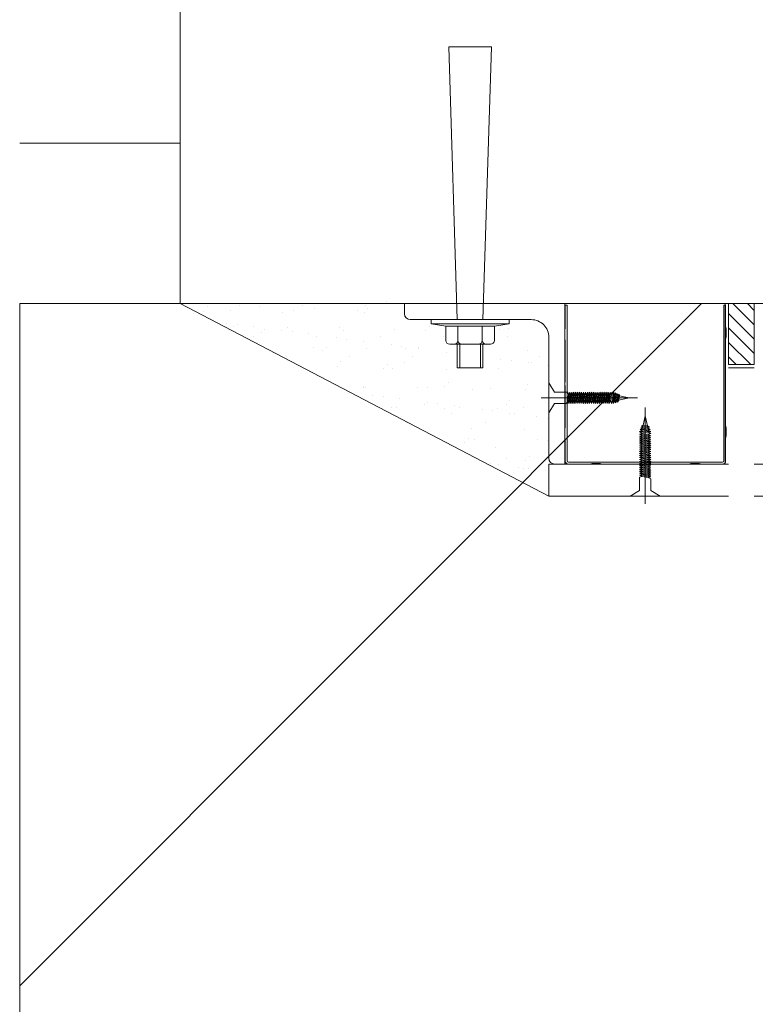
# Model space of a CAD drawing. Header units: millimetres. Extents: x 53645 to 137188, y 78097 to 135542.
# Tile 257 of 288: x 121282 to 121340, y 128442 to 128519. Entities that reach past the tile are written whole.
import ezdxf

# ---------------------------------------------------------------- set-up
doc = ezdxf.new("R2010")
doc.units = ezdxf.units.MM
doc.linetypes.add('CENTER', pattern=[20, 15, -1.7, 1.6, -1.7])
doc.layers.add('doors_windows', color=4, linetype='Continuous', lineweight=5)
doc.layers.add('Wall2', color=40, linetype='Continuous', lineweight=5)

# ---------------------------------------------------------------- blocks, each defined once
blk = doc.blocks.new('dsgdf')
at = {"color": 0, "lineweight": 0}
for p, q in [((152190.453, 48329.047), (152161.703, 48314.047)), ((152190.453, 48326.547), (152190.453, 48329.047)), ((152188.057, 48326.782), (152188.057, 48326.782)), ((152188.458, 48326.887), (152188.458, 48326.887)), ((152188.884, 48326.891), (152188.884, 48326.891)), ((152190.174, 48327.06), (152190.174, 48327.06)), ((152185.901, 48326.498), (152185.901, 48326.498)), ((152186.508, 48326.569), (152186.508, 48326.569)), ((152187.177, 48326.142), (152187.177, 48326.142)), ((152188.638, 48326.255), (152188.638, 48326.255)), ((152188.931, 48325.987), (152188.931, 48325.987)), ((152191.735, 48324.66), (152191.735, 48326.297)), ((152191.881, 48326.297), (152191.881, 48314.172)), ((152192.208, 48326.547), (152191.985, 48326.547)), ((152193.622, 48326.547), (152191.985, 48326.547)), ((152191.985, 48326.402), (152203.985, 48326.402)), ((152193.818, 48326.516), (152193.622, 48326.547)), ((152194.443, 48326.516), (152193.818, 48326.516)), ((152194.443, 48326.516), (152194.639, 48326.547)), ((152197.788, 48326.547), (152194.639, 48326.547)), ((152197.985, 48326.516), (152197.788, 48326.547)), ((152198.181, 48326.547), (152197.985, 48326.516)), ((152201.33, 48326.547), (152198.181, 48326.547)), ((152201.526, 48326.516), (152201.33, 48326.547)), ((152201.526, 48326.516), (152202.151, 48326.516)), ((152202.151, 48326.516), (152202.348, 48326.547)), ((152202.178, 48326.516), (152202.374, 48326.547)), ((152203.985, 48326.547), (152202.348, 48326.547)), ((152202.374, 48326.547), (152204.011, 48326.547)), ((152203.703, 48326.547), (152204.453, 48326.547)), ((152203.787, 48326.547), (152203.985, 48326.547)), ((152204.089, 48326.297), (152204.089, 48314.172)), ((152204.235, 48326.297), (152204.235, 48324.535)), ((152206.453, 48326.547), (152207.473, 48326.547)), ((152186.317, 48325.244), (152186.317, 48325.244)), ((152183.866, 48324.861), (152183.866, 48324.861)), ((152184.159, 48324.593), (152184.159, 48324.593)), ((152184.644, 48324.598), (152184.644, 48324.598)), ((152189.587, 48324.607), (152189.587, 48324.607)), ((152190.312, 48324.721), (152190.312, 48324.721)), ((152191.703, 48324.464), (152191.735, 48324.66)), ((152191.703, 48323.839), (152191.703, 48324.464)), ((152204.266, 48324.339), (152204.235, 48324.535)), ((152184.403, 48323.775), (152184.403, 48323.775)), ((152188.558, 48323.828), (152188.558, 48323.828)), ((152191.703, 48323.839), (152191.735, 48323.643)), ((152204.266, 48323.714), (152204.235, 48323.518)), ((152204.266, 48323.714), (152204.266, 48324.339)), ((152179.386, 48323.2), (152179.386, 48323.2)), ((152180.115, 48323.62), (152180.115, 48323.62)), ((152185.54, 48323.328), (152185.54, 48323.328)), ((152190.347, 48322.973), (152190.347, 48322.973)), ((152191.735, 48320.494), (152191.735, 48323.643)), ((152204.235, 48323.518), (152204.235, 48320.369)), ((152178.201, 48322.151), (152178.201, 48322.151)), ((152178.572, 48322.149), (152178.572, 48322.149)), ((152182.356, 48322.204), (152182.356, 48322.204)), ((152182.846, 48322.585), (152182.846, 48322.585)), ((152183.516, 48322.158), (152183.516, 48322.158)), ((152185.248, 48322.302), (152185.248, 48322.302)), ((152186.074, 48322.41), (152186.074, 48322.41)), ((152186.417, 48322.185), (152186.417, 48322.185)), ((152187.365, 48322.58), (152187.365, 48322.58)), ((152187.79, 48322.594), (152187.79, 48322.594)), ((152188.459, 48322.167), (152188.459, 48322.167)), ((152189.521, 48322.864), (152189.521, 48322.864)), ((152178.818, 48321.455), (152178.818, 48321.455)), ((152180.767, 48321.934), (152180.767, 48321.934)), ((152180.975, 48321.739), (152180.975, 48321.739)), ((152181.801, 48321.848), (152181.801, 48321.848)), ((152183.092, 48322.018), (152183.092, 48322.018)), ((152187.12, 48321.88), (152187.12, 48321.88)), ((152187.412, 48321.612), (152187.412, 48321.612)), ((152176.701, 48321.176), (152176.701, 48321.176)), ((152177.528, 48321.285), (152177.528, 48321.285)), ((152180.982, 48320.614), (152180.982, 48320.614)), ((152184.503, 48320.716), (152184.503, 48320.716)), ((152185.926, 48320.623), (152185.926, 48320.623)), ((152188.658, 48320.769), (152188.658, 48320.769)), ((152175.995, 48320.541), (152175.995, 48320.541)), ((152176.038, 48320.605), (152176.038, 48320.605)), ((152176.154, 48320.581), (152176.154, 48320.581)), ((152180.215, 48320.561), (152180.215, 48320.561)), ((152182.348, 48320.487), (152182.348, 48320.487)), ((152182.64, 48320.218), (152182.64, 48320.218)), ((152188.793, 48320.346), (152188.793, 48320.346)), ((152191.703, 48320.297), (152191.735, 48320.494)), ((152191.735, 48320.101), (152191.703, 48320.297)), ((152191.735, 48316.952), (152191.735, 48320.101)), ((152204.235, 48320.369), (152204.235, 48316.827)), ((152177.575, 48319.093), (152177.575, 48319.093)), ((152178.301, 48319.092), (152178.301, 48319.092)), ((152182.456, 48319.145), (152182.456, 48319.145)), ((152186.517, 48319.126), (152186.517, 48319.126)), ((152174.013, 48318.938), (152174.013, 48318.938)), ((152174.241, 48318.591), (152174.241, 48318.591)), ((152177.868, 48318.825), (152177.868, 48318.825)), ((152179.185, 48318.6), (152179.185, 48318.6)), ((152186.711, 48318.384), (152186.711, 48318.384)), ((152187.538, 48318.493), (152187.538, 48318.493)), ((152188.828, 48318.663), (152188.828, 48318.663)), ((152189.072, 48318.618), (152189.072, 48318.618)), ((152190.374, 48318.898), (152190.374, 48318.898)), ((152204.453, 48318.797), (152204.453, 48314.047)), ((152204.453, 48318.189), (152205.062, 48318.797)), ((152204.453, 48317.066), (152206.185, 48318.797)), ((152206.453, 48318.797), (152206.453, 48314.047)), ((152169.967, 48318.156), (152169.967, 48318.156)), ((152172.803, 48317.7), (152172.803, 48317.7)), ((152174.91, 48318.165), (152174.91, 48318.165)), ((152179.249, 48317.56), (152179.249, 48317.56)), ((152179.854, 48318.174), (152179.854, 48318.174)), ((152182.438, 48317.821), (152182.438, 48317.821)), ((152188.758, 48317.71), (152188.758, 48317.71)), ((152189.741, 48318.192), (152189.741, 48318.192)), ((152204.453, 48315.944), (152206.453, 48317.944)), ((152172.099, 48317.469), (152172.099, 48317.469)), ((152173.096, 48317.432), (152173.096, 48317.432)), ((152174.718, 48316.805), (152174.718, 48316.805)), ((152176.009, 48316.975), (152176.009, 48316.975)), ((152176.254, 48317.522), (152176.254, 48317.522)), ((152178.165, 48317.259), (152178.165, 48317.259)), ((152178.991, 48317.368), (152178.991, 48317.368)), ((152180.282, 48317.538), (152180.282, 48317.538)), ((152180.315, 48317.503), (152180.315, 48317.503)), ((152191.703, 48316.756), (152191.735, 48316.952)), ((152204.266, 48316.631), (152204.235, 48316.827)), ((152204.453, 48314.821), (152206.453, 48316.821)), ((152167.433, 48316.612), (152167.433, 48316.612)), ((152168.031, 48316.307), (152168.031, 48316.307)), ((152168.323, 48316.039), (152168.323, 48316.039)), ((152169.619, 48316.134), (152169.619, 48316.134)), ((152170.445, 48316.242), (152170.445, 48316.242)), ((152171.736, 48316.412), (152171.736, 48316.412)), ((152172.377, 48316.621), (152172.377, 48316.621)), ((152173.892, 48316.696), (152173.892, 48316.696)), ((152174.477, 48316.166), (152174.477, 48316.166)), ((152177.32, 48316.63), (152177.32, 48316.63)), ((152178.401, 48316.034), (152178.401, 48316.034)), ((152180.829, 48316.112), (152180.829, 48316.112)), ((152182.264, 48316.639), (152182.264, 48316.639)), ((152186.617, 48316.067), (152186.617, 48316.067)), ((152187.208, 48316.648), (152187.208, 48316.648)), ((152191.703, 48316.756), (152191.703, 48316.131)), ((152191.703, 48316.131), (152191.735, 48315.934)), ((152204.266, 48316.006), (152204.235, 48315.809)), ((152204.266, 48316.631), (152204.266, 48316.006)), ((152165.346, 48315.571), (152165.346, 48315.571)), ((152165.897, 48315.846), (152165.897, 48315.846)), ((152166.172, 48315.68), (152166.172, 48315.68)), ((152167.462, 48315.85), (152167.462, 48315.85)), ((152170.052, 48315.899), (152170.052, 48315.899)), ((152174.113, 48315.879), (152174.113, 48315.879)), ((152181.122, 48315.844), (152181.122, 48315.844)), ((152187.275, 48315.971), (152187.275, 48315.971)), ((152191.735, 48314.172), (152191.735, 48315.934)), ((152191.735, 48315.289), (152191.735, 48314.172)), ((152204.235, 48315.809), (152204.235, 48314.172)), ((152204.802, 48314.047), (152206.453, 48315.699)), ((152163.551, 48314.645), (152163.551, 48314.645)), ((152165.636, 48314.598), (152165.636, 48314.598)), ((152169.705, 48314.773), (152169.705, 48314.773)), ((152170.579, 48314.607), (152170.579, 48314.607)), ((152175.523, 48314.616), (152175.523, 48314.616)), ((152176.057, 48314.718), (152176.057, 48314.718)), ((152205.925, 48314.047), (152206.453, 48314.576)), ((152161.703, 48281.547), (152161.703, 48314.047)), ((152161.703, 48314.047), (152256.703, 48314.047)), ((152163.85, 48314.275), (152163.85, 48314.275)), ((152166.305, 48314.172), (152166.305, 48314.172)), ((152167.911, 48314.256), (152167.911, 48314.256)), ((152171.249, 48314.181), (152171.249, 48314.181)), ((152172.199, 48314.41), (152172.199, 48314.41)), ((152176.192, 48314.19), (152176.192, 48314.19)), ((152176.349, 48314.45), (152176.349, 48314.45)), ((152176.354, 48314.463), (152176.354, 48314.463)), ((152191.735, 48314.172), (152191.881, 48314.172)), ((152204.089, 48314.172), (152204.235, 48314.172)), ((152161.703, 48301.547), (152149.203, 48301.547))]:
    blk.add_line(p, q, dxfattribs=at)
at = {"color": 0}
for p, q in [((152204.453, 48329.047), (152190.453, 48329.047)), ((152220.453, 48329.047), (152206.453, 48329.047)), ((152204.453, 48326.547), (152190.453, 48326.547)), ((152204.203, 48314.047), (152204.203, 48326.422)), ((152220.453, 48326.547), (152206.453, 48326.547)), ((152206.453, 48319.047), (152204.453, 48319.047)), ((152206.453, 48318.797), (152204.453, 48318.797)), ((152161.703, 48314.047), (152256.703, 48314.047)), ((152177.825, 48313.887), (152177.825, 48313.887))]:
    blk.add_line(p, q, dxfattribs=at)
at = {"color": 0, "lineweight": 0, "ltscale": 0.05}
for p, q in [((152196.794, 48329.047), (152197.524, 48328.61)), ((152199.129, 48329.047), (152196.794, 48329.047)), ((152198.4, 48328.61), (152199.129, 48329.047)), ((152197.524, 48328.61), (152197.524, 48327.558)), ((152198.4, 48328.61), (152198.4, 48327.707)), ((152197.524, 48327.558), (152197.733, 48327.522)), ((152198.4, 48327.555), (152197.524, 48327.406)), ((152197.524, 48327.406), (152197.733, 48327.522)), ((152198.191, 48327.591), (152197.733, 48327.522)), ((152198.4, 48327.707), (152198.191, 48327.591)), ((152198.4, 48327.555), (152198.191, 48327.591)), ((152198.4, 48327.555), (152198.191, 48327.439)), ((152197.524, 48327.406), (152197.733, 48327.37)), ((152198.4, 48327.403), (152197.524, 48327.253)), ((152197.524, 48327.253), (152197.733, 48327.37)), ((152197.524, 48327.253), (152197.733, 48327.218)), ((152198.4, 48327.251), (152197.524, 48327.101)), ((152197.524, 48327.101), (152197.733, 48327.218)), ((152197.524, 48327.101), (152197.733, 48327.065)), ((152198.4, 48327.099), (152197.524, 48326.949)), ((152197.524, 48326.949), (152197.733, 48327.065)), ((152197.524, 48326.949), (152197.733, 48326.913)), ((152198.4, 48326.946), (152197.524, 48326.797)), ((152197.524, 48326.797), (152197.733, 48326.913)), ((152197.524, 48326.797), (152197.733, 48326.761)), ((152198.4, 48326.794), (152197.524, 48326.645)), ((152197.524, 48326.645), (152197.733, 48326.761)), ((152198.191, 48327.439), (152197.733, 48327.37)), ((152198.191, 48327.287), (152197.733, 48327.218)), ((152198.191, 48327.134), (152197.733, 48327.065)), ((152198.191, 48326.982), (152197.733, 48326.913)), ((152198.191, 48326.83), (152197.733, 48326.761)), ((152198.4, 48327.403), (152198.191, 48327.439)), ((152198.4, 48327.403), (152198.191, 48327.287)), ((152198.4, 48327.251), (152198.191, 48327.287)), ((152198.4, 48327.251), (152198.191, 48327.134)), ((152198.4, 48327.099), (152198.191, 48327.134)), ((152198.4, 48327.099), (152198.191, 48326.982)), ((152198.4, 48326.946), (152198.191, 48326.982)), ((152198.4, 48326.946), (152198.191, 48326.83)), ((152198.4, 48326.794), (152198.191, 48326.83)), ((152198.4, 48326.794), (152198.191, 48326.678)), ((152197.524, 48326.645), (152197.733, 48326.609)), ((152198.4, 48326.642), (152197.524, 48326.493)), ((152197.524, 48326.493), (152197.733, 48326.609)), ((152197.524, 48326.493), (152197.733, 48326.457)), ((152198.4, 48326.49), (152197.524, 48326.34)), ((152197.524, 48326.34), (152197.733, 48326.457)), ((152197.524, 48326.34), (152197.733, 48326.305)), ((152198.4, 48326.338), (152197.524, 48326.188)), ((152197.524, 48326.188), (152197.733, 48326.305)), ((152197.524, 48326.188), (152197.733, 48326.152)), ((152198.4, 48326.186), (152197.524, 48326.036)), ((152197.524, 48326.036), (152197.733, 48326.152)), ((152197.524, 48326.036), (152197.733, 48326)), ((152198.4, 48326.033), (152197.524, 48325.884)), ((152197.524, 48325.884), (152197.733, 48326)), ((152198.191, 48326.678), (152197.733, 48326.609)), ((152198.191, 48326.526), (152197.733, 48326.457)), ((152198.191, 48326.374), (152197.733, 48326.305)), ((152198.191, 48326.221), (152197.733, 48326.152)), ((152198.191, 48326.069), (152197.733, 48326)), ((152198.4, 48326.642), (152198.191, 48326.678)), ((152198.4, 48326.642), (152198.191, 48326.526)), ((152198.4, 48326.49), (152198.191, 48326.526)), ((152198.4, 48326.49), (152198.191, 48326.374)), ((152198.4, 48326.338), (152198.191, 48326.374)), ((152198.4, 48326.338), (152198.191, 48326.221)), ((152198.4, 48326.186), (152198.191, 48326.221)), ((152198.4, 48326.186), (152198.191, 48326.069)), ((152198.4, 48326.033), (152198.191, 48326.069)), ((152198.4, 48326.033), (152198.191, 48325.917)), ((152197.524, 48325.884), (152197.733, 48325.848)), ((152198.4, 48325.881), (152197.524, 48325.732)), ((152197.524, 48325.732), (152197.733, 48325.848)), ((152197.524, 48325.732), (152197.733, 48325.696)), ((152198.4, 48325.729), (152197.524, 48325.58)), ((152197.524, 48325.58), (152197.733, 48325.696)), ((152197.524, 48325.58), (152197.733, 48325.544)), ((152198.4, 48325.577), (152197.524, 48325.427)), ((152197.524, 48325.427), (152197.733, 48325.544)), ((152197.524, 48325.427), (152197.733, 48325.392)), ((152198.4, 48325.425), (152197.524, 48325.275)), ((152197.524, 48325.275), (152197.733, 48325.392)), ((152197.524, 48325.275), (152197.733, 48325.239)), ((152198.4, 48325.273), (152197.524, 48325.123)), ((152197.524, 48325.123), (152197.733, 48325.239)), ((152198.191, 48325.917), (152197.733, 48325.848)), ((152198.191, 48325.765), (152197.733, 48325.696)), ((152198.191, 48325.613), (152197.733, 48325.544)), ((152198.191, 48325.461), (152197.733, 48325.392)), ((152198.191, 48325.308), (152197.733, 48325.239)), ((152198.4, 48325.881), (152198.191, 48325.917)), ((152198.4, 48325.881), (152198.191, 48325.765)), ((152198.4, 48325.729), (152198.191, 48325.765)), ((152198.4, 48325.729), (152198.191, 48325.613)), ((152198.4, 48325.577), (152198.191, 48325.613)), ((152198.4, 48325.577), (152198.191, 48325.461)), ((152198.4, 48325.425), (152198.191, 48325.461)), ((152198.4, 48325.425), (152198.191, 48325.308)), ((152198.4, 48325.273), (152198.191, 48325.308)), ((152198.4, 48325.273), (152198.191, 48325.156)), ((152197.524, 48325.123), (152197.733, 48325.087)), ((152198.4, 48325.12), (152197.524, 48324.971)), ((152197.524, 48324.971), (152197.733, 48325.087)), ((152197.524, 48324.971), (152197.733, 48324.935)), ((152198.4, 48324.968), (152197.524, 48324.819)), ((152197.524, 48324.819), (152197.733, 48324.935)), ((152197.524, 48324.819), (152197.733, 48324.783)), ((152198.4, 48324.816), (152197.524, 48324.667)), ((152197.524, 48324.667), (152197.733, 48324.783)), ((152197.524, 48324.667), (152197.733, 48324.631)), ((152198.4, 48324.664), (152197.524, 48324.514)), ((152197.524, 48324.514), (152197.733, 48324.631)), ((152197.524, 48324.514), (152197.733, 48324.479)), ((152198.4, 48324.512), (152197.524, 48324.362)), ((152197.524, 48324.362), (152197.733, 48324.479)), ((152198.191, 48325.156), (152197.733, 48325.087)), ((152198.191, 48325.004), (152197.733, 48324.935)), ((152198.191, 48324.852), (152197.733, 48324.783)), ((152198.191, 48324.852), (152197.733, 48324.783)), ((152198.191, 48324.7), (152197.733, 48324.631)), ((152198.191, 48324.548), (152197.733, 48324.479)), ((152198.4, 48325.12), (152198.191, 48325.156)), ((152198.4, 48325.12), (152198.191, 48325.004)), ((152198.4, 48324.968), (152198.191, 48325.004)), ((152198.4, 48324.968), (152198.191, 48324.852)), ((152198.4, 48324.816), (152198.191, 48324.852)), ((152198.4, 48324.816), (152198.191, 48324.7)), ((152198.4, 48324.664), (152198.191, 48324.7)), ((152198.4, 48324.664), (152198.191, 48324.548)), ((152198.4, 48324.512), (152198.191, 48324.548)), ((152198.4, 48324.512), (152198.191, 48324.395)), ((152197.524, 48324.362), (152197.733, 48324.326)), ((152198.4, 48324.36), (152197.524, 48324.21)), ((152197.524, 48324.21), (152197.733, 48324.326)), ((152197.524, 48324.21), (152197.733, 48324.174)), ((152197.524, 48324.013), (152197.733, 48324.174)), ((152198.4, 48324.162), (152197.524, 48324.013)), ((152197.524, 48324.013), (152197.733, 48323.977)), ((152198.4, 48324.01), (152197.561, 48323.867)), ((152197.561, 48323.867), (152197.733, 48323.977)), ((152197.561, 48323.867), (152197.733, 48323.825)), ((152198.357, 48323.85), (152197.615, 48323.722)), ((152197.615, 48323.722), (152197.733, 48323.825)), ((152197.615, 48323.722), (152197.779, 48323.679)), ((152198.295, 48323.686), (152197.669, 48323.578)), ((152197.669, 48323.578), (152197.779, 48323.679)), ((152198.191, 48324.395), (152197.733, 48324.326)), ((152198.191, 48324.243), (152197.733, 48324.174)), ((152198.191, 48324.243), (152197.733, 48324.174)), ((152198.191, 48324.046), (152197.733, 48323.977)), ((152198.191, 48323.894), (152197.733, 48323.825)), ((152198.138, 48323.733), (152197.779, 48323.679)), ((152198.357, 48323.85), (152198.138, 48323.733)), ((152198.295, 48323.686), (152198.138, 48323.733)), ((152198.295, 48323.686), (152198.138, 48323.581)), ((152198.4, 48324.36), (152198.191, 48324.395)), ((152198.4, 48324.36), (152198.191, 48324.243)), ((152198.4, 48324.162), (152198.191, 48324.243)), ((152198.4, 48324.162), (152198.191, 48324.046)), ((152198.4, 48324.01), (152198.191, 48324.046)), ((152198.4, 48324.01), (152198.191, 48323.894)), ((152198.357, 48323.85), (152198.191, 48323.894)), ((152197.669, 48323.578), (152197.798, 48323.529)), ((152198.138, 48323.58), (152197.798, 48323.53)), ((152197.962, 48322.797), (152197.798, 48323.529)), ((152197.962, 48322.797), (152198.138, 48323.581)), ((152190.891, 48321.823), (152190.453, 48322.552)), ((152190.453, 48322.552), (152190.453, 48320.217)), ((152190.891, 48321.823), (152191.794, 48321.823)), ((152191.794, 48321.823), (152191.91, 48321.614)), ((152191.946, 48321.823), (152191.91, 48321.614)), ((152191.91, 48321.614), (152191.979, 48321.156)), ((152191.946, 48321.823), (152192.095, 48320.947)), ((152191.946, 48321.823), (152192.062, 48321.614)), ((152192.098, 48321.823), (152192.062, 48321.614)), ((152192.062, 48321.614), (152192.131, 48321.156)), ((152192.098, 48321.823), (152192.214, 48321.614)), ((152192.098, 48321.823), (152192.247, 48320.947)), ((152192.25, 48321.823), (152192.214, 48321.614)), ((152192.214, 48321.614), (152192.283, 48321.156)), ((152192.25, 48321.823), (152192.366, 48321.614)), ((152192.25, 48321.823), (152192.4, 48320.947)), ((152192.402, 48321.823), (152192.366, 48321.614)), ((152192.366, 48321.614), (152192.436, 48321.156)), ((152192.402, 48321.823), (152192.519, 48321.614)), ((152192.402, 48321.823), (152192.552, 48320.947)), ((152192.555, 48321.823), (152192.519, 48321.614)), ((152192.519, 48321.614), (152192.588, 48321.156)), ((152192.555, 48321.823), (152192.671, 48321.614)), ((152192.555, 48321.823), (152192.704, 48320.947)), ((152192.707, 48321.823), (152192.671, 48321.614)), ((152192.671, 48321.614), (152192.74, 48321.156)), ((152192.707, 48321.823), (152192.823, 48321.614)), ((152192.707, 48321.823), (152192.856, 48320.947)), ((152192.859, 48321.823), (152192.823, 48321.614)), ((152192.823, 48321.614), (152192.892, 48321.156)), ((152192.859, 48321.823), (152192.975, 48321.614)), ((152192.859, 48321.823), (152193.008, 48320.947)), ((152193.011, 48321.823), (152192.975, 48321.614)), ((152192.975, 48321.614), (152193.044, 48321.156)), ((152193.011, 48321.823), (152193.127, 48321.614)), ((152193.011, 48321.823), (152193.16, 48320.947)), ((152193.163, 48321.823), (152193.127, 48321.614)), ((152193.127, 48321.614), (152193.196, 48321.156)), ((152193.163, 48321.823), (152193.279, 48321.614)), ((152193.163, 48321.823), (152193.313, 48320.947)), ((152193.315, 48321.823), (152193.279, 48321.614)), ((152193.279, 48321.614), (152193.349, 48321.156)), ((152193.315, 48321.823), (152193.432, 48321.614)), ((152193.315, 48321.823), (152193.465, 48320.947)), ((152193.468, 48321.823), (152193.432, 48321.614)), ((152193.432, 48321.614), (152193.501, 48321.156)), ((152193.468, 48321.823), (152193.584, 48321.614)), ((152193.468, 48321.823), (152193.617, 48320.947)), ((152193.62, 48321.823), (152193.584, 48321.614)), ((152193.584, 48321.614), (152193.653, 48321.156)), ((152193.62, 48321.823), (152193.736, 48321.614)), ((152193.62, 48321.823), (152193.769, 48320.947)), ((152193.772, 48321.823), (152193.736, 48321.614)), ((152193.736, 48321.614), (152193.805, 48321.156)), ((152193.772, 48321.823), (152193.888, 48321.614)), ((152193.772, 48321.823), (152193.921, 48320.947)), ((152193.924, 48321.823), (152193.888, 48321.614)), ((152193.888, 48321.614), (152193.957, 48321.156)), ((152193.924, 48321.823), (152194.04, 48321.614)), ((152193.924, 48321.823), (152194.073, 48320.947)), ((152194.076, 48321.823), (152194.04, 48321.614)), ((152194.04, 48321.614), (152194.109, 48321.156)), ((152194.076, 48321.823), (152194.192, 48321.614)), ((152194.076, 48321.823), (152194.226, 48320.947)), ((152194.228, 48321.823), (152194.192, 48321.614)), ((152194.192, 48321.614), (152194.262, 48321.156)), ((152194.228, 48321.823), (152194.345, 48321.614)), ((152194.228, 48321.823), (152194.378, 48320.947)), ((152194.381, 48321.823), (152194.345, 48321.614)), ((152194.345, 48321.614), (152194.414, 48321.156)), ((152194.381, 48321.823), (152194.497, 48321.614)), ((152194.381, 48321.823), (152194.53, 48320.947)), ((152194.533, 48321.823), (152194.497, 48321.614)), ((152194.497, 48321.614), (152194.566, 48321.156)), ((152194.533, 48321.823), (152194.649, 48321.614)), ((152194.533, 48321.823), (152194.682, 48320.947)), ((152194.685, 48321.823), (152194.649, 48321.614)), ((152194.649, 48321.614), (152194.718, 48321.156)), ((152194.649, 48321.614), (152194.718, 48321.156)), ((152194.685, 48321.823), (152194.801, 48321.614)), ((152194.685, 48321.823), (152194.834, 48320.947)), ((152194.837, 48321.823), (152194.801, 48321.614)), ((152194.801, 48321.614), (152194.87, 48321.156)), ((152194.837, 48321.823), (152194.986, 48320.947)), ((152194.837, 48321.823), (152194.953, 48321.614)), ((152194.989, 48321.823), (152194.953, 48321.614)), ((152194.953, 48321.614), (152195.022, 48321.156)), ((152194.989, 48321.823), (152195.139, 48320.947)), ((152194.989, 48321.823), (152195.105, 48321.614)), ((152195.141, 48321.823), (152195.105, 48321.614)), ((152195.105, 48321.614), (152195.175, 48321.156)), ((152195.141, 48321.823), (152195.258, 48321.614)), ((152195.141, 48321.823), (152195.291, 48320.947)), ((152195.339, 48321.823), (152195.258, 48321.614)), ((152195.258, 48321.614), (152195.327, 48321.156)), ((152195.258, 48321.614), (152195.327, 48321.156)), ((152195.339, 48321.823), (152195.488, 48320.947)), ((152195.339, 48321.823), (152195.455, 48321.614)), ((152195.491, 48321.823), (152195.455, 48321.614)), ((152195.455, 48321.614), (152195.524, 48321.156)), ((152195.491, 48321.823), (152195.634, 48320.984)), ((152195.491, 48321.823), (152195.607, 48321.614)), ((152195.65, 48321.78), (152195.607, 48321.614)), ((152195.607, 48321.614), (152195.676, 48321.156)), ((152195.65, 48321.78), (152195.779, 48321.038)), ((152195.65, 48321.78), (152195.767, 48321.561)), ((152195.815, 48321.718), (152195.767, 48321.561)), ((152195.767, 48321.561), (152195.822, 48321.202)), ((152195.815, 48321.718), (152195.923, 48321.092)), ((152195.815, 48321.718), (152195.92, 48321.561)), ((152196.703, 48321.385), (152195.92, 48321.561)), ((152195.921, 48321.561), (152195.971, 48321.22)), ((152196.703, 48321.385), (152195.972, 48321.221)), ((152190.453, 48320.217), (152190.891, 48320.947)), ((152190.891, 48320.947), (152191.943, 48320.947)), ((152191.943, 48320.947), (152191.979, 48321.156)), ((152192.095, 48320.947), (152191.979, 48321.156)), ((152192.095, 48320.947), (152192.131, 48321.156)), ((152192.247, 48320.947), (152192.131, 48321.156)), ((152192.247, 48320.947), (152192.283, 48321.156)), ((152192.4, 48320.947), (152192.283, 48321.156)), ((152192.4, 48320.947), (152192.436, 48321.156)), ((152192.552, 48320.947), (152192.436, 48321.156)), ((152192.552, 48320.947), (152192.588, 48321.156)), ((152192.704, 48320.947), (152192.588, 48321.156)), ((152192.704, 48320.947), (152192.74, 48321.156)), ((152192.856, 48320.947), (152192.74, 48321.156)), ((152192.856, 48320.947), (152192.892, 48321.156)), ((152193.008, 48320.947), (152192.892, 48321.156)), ((152193.008, 48320.947), (152193.044, 48321.156)), ((152193.16, 48320.947), (152193.044, 48321.156)), ((152193.16, 48320.947), (152193.196, 48321.156)), ((152193.313, 48320.947), (152193.196, 48321.156)), ((152193.313, 48320.947), (152193.349, 48321.156)), ((152193.465, 48320.947), (152193.349, 48321.156)), ((152193.465, 48320.947), (152193.501, 48321.156)), ((152193.617, 48320.947), (152193.501, 48321.156)), ((152193.617, 48320.947), (152193.653, 48321.156)), ((152193.769, 48320.947), (152193.653, 48321.156)), ((152193.769, 48320.947), (152193.805, 48321.156)), ((152193.921, 48320.947), (152193.805, 48321.156)), ((152193.921, 48320.947), (152193.957, 48321.156)), ((152194.073, 48320.947), (152193.957, 48321.156)), ((152194.073, 48320.947), (152194.109, 48321.156)), ((152194.226, 48320.947), (152194.109, 48321.156)), ((152194.226, 48320.947), (152194.262, 48321.156)), ((152194.378, 48320.947), (152194.262, 48321.156)), ((152194.378, 48320.947), (152194.414, 48321.156)), ((152194.53, 48320.947), (152194.414, 48321.156)), ((152194.53, 48320.947), (152194.566, 48321.156)), ((152194.682, 48320.947), (152194.566, 48321.156)), ((152194.682, 48320.947), (152194.718, 48321.156)), ((152194.834, 48320.947), (152194.718, 48321.156)), ((152194.834, 48320.947), (152194.87, 48321.156)), ((152194.986, 48320.947), (152194.87, 48321.156)), ((152194.986, 48320.947), (152195.022, 48321.156)), ((152195.139, 48320.947), (152195.022, 48321.156)), ((152195.139, 48320.947), (152195.175, 48321.156)), ((152195.291, 48320.947), (152195.175, 48321.156)), ((152195.291, 48320.947), (152195.327, 48321.156)), ((152195.488, 48320.947), (152195.327, 48321.156)), ((152195.488, 48320.947), (152195.524, 48321.156)), ((152195.634, 48320.984), (152195.524, 48321.156)), ((152195.634, 48320.984), (152195.676, 48321.156)), ((152195.779, 48321.038), (152195.676, 48321.156)), ((152195.779, 48321.038), (152195.822, 48321.202)), ((152195.923, 48321.092), (152195.822, 48321.202)), ((152195.923, 48321.092), (152195.972, 48321.221))]:
    blk.add_line(p, q, dxfattribs=at)
at = {"color": 0, "linetype": 'CENTER', "lineweight": 0, "ltscale": 0.5}
for p, q in [((152197.962, 48322.139), (152197.962, 48329.646)), ((152197.362, 48321.385), (152189.855, 48321.385))]:
    blk.add_line(p, q, dxfattribs=at)
at = {"color": 0, "lineweight": 15}
for p, q in [((152190.453, 48316.672), (152190.453, 48326.097)), ((152191.703, 48326.547), (152190.903, 48326.547)), ((152191.703, 48314.047), (152191.703, 48326.547)), ((152189.078, 48315.297), (152179.653, 48315.297)), ((152179.203, 48314.047), (152179.203, 48314.847)), ((152191.703, 48314.047), (152179.203, 48314.047))]:
    blk.add_line(p, q, dxfattribs=at)
at = {"color": 0, "linetype": 'Continuous', "lineweight": 0}
for p, q in [((152183.314, 48319.043), (152185.314, 48319.043)), ((152183.314, 48319.043), (152183.314, 48317.212)), ((152183.514, 48319.043), (152183.514, 48317.212)), ((152185.114, 48319.043), (152185.114, 48317.212)), ((152185.314, 48319.043), (152185.314, 48317.212)), ((152182.424, 48316.91), (152182.424, 48315.812)), ((152182.726, 48317.212), (152185.902, 48317.212)), ((152183.369, 48316.91), (152183.369, 48315.812)), ((152185.259, 48316.91), (152185.259, 48315.812)), ((152186.204, 48316.91), (152186.204, 48315.812)), ((152182.424, 48315.812), (152181.282, 48315.618)), ((152181.282, 48315.618), (152181.282, 48315.297)), ((152181.282, 48315.618), (152184.314, 48315.618)), ((152181.282, 48315.297), (152184.314, 48315.297)), ((152183.369, 48315.812), (152182.424, 48315.812)), ((152182.424, 48315.812), (152186.204, 48315.812)), ((152183.314, 48315.297), (152182.653, 48294.043)), ((152185.314, 48315.812), (152183.314, 48315.812)), ((152185.259, 48315.812), (152183.369, 48315.812)), ((152187.347, 48315.618), (152184.314, 48315.618)), ((152187.347, 48315.297), (152184.314, 48315.297)), ((152186.204, 48315.812), (152185.259, 48315.812)), ((152185.314, 48315.297), (152185.975, 48294.043)), ((152186.204, 48315.812), (152187.347, 48315.618)), ((152187.347, 48315.618), (152187.347, 48315.297)), ((152182.653, 48294.043), (152185.975, 48294.043))]:
    blk.add_line(p, q, dxfattribs=at)
at = {"color": 0, "lineweight": 15}
for centre, radius, start, end in [((152190.903, 48326.097), 0.45, 90, 180), ((152189.078, 48316.672), 1.375, 270, 0), ((152179.653, 48314.847), 0.45, 90, 180)]:
    blk.add_arc(centre, radius, start, end, dxfattribs=at)
at = {"color": 0, "lineweight": 0}
for centre, radius, start, end in [((152191.985, 48326.297), 0.25, 90, 180), ((152191.985, 48326.297), 0.104, 90, 180), ((152203.985, 48326.297), 0.25, 0, 90), ((152203.985, 48326.297), 0.104, 0, 90)]:
    blk.add_arc(centre, radius, start, end, dxfattribs=at)
at = {"color": 0, "linetype": 'Continuous', "lineweight": 0}
for centre, start, end in [((152182.726, 48316.91), 90, 180), ((152183.067, 48316.91), 0, 90), ((152183.671, 48316.91), 90, 180), ((152184.957, 48316.91), 0, 90), ((152185.561, 48316.91), 90, 180), ((152185.902, 48316.91), 0, 90)]:
    blk.add_arc(centre, 0.302, start, end, dxfattribs=at)

msp = doc.modelspace()

# ---------------------------------------------------------------- linework, layer by layer
at = {"layer": 'Wall2', "ltscale": 100}
for points in [[(121282.329, 128443.383), (121335.472, 128496.526)], [(121282.329, 128166.371), (121282.329, 128496.526)], [(121282.329, 128496.526), (121402.329, 128496.526)]]:
    msp.add_lwpolyline(points, dxfattribs=at)

# ---------------------------------------------------------------- block references
at = {"layer": 'doors_windows', "color": 0, "linetype": 'ByBlock', "lineweight": 9, "extrusion": (0, 0, -1), "zscale": -1, "rotation": 180}
msp.add_blockref('dsgdf', (30866.875, 176810.573), dxfattribs=at)

doc.saveas('drawing.dxf')
